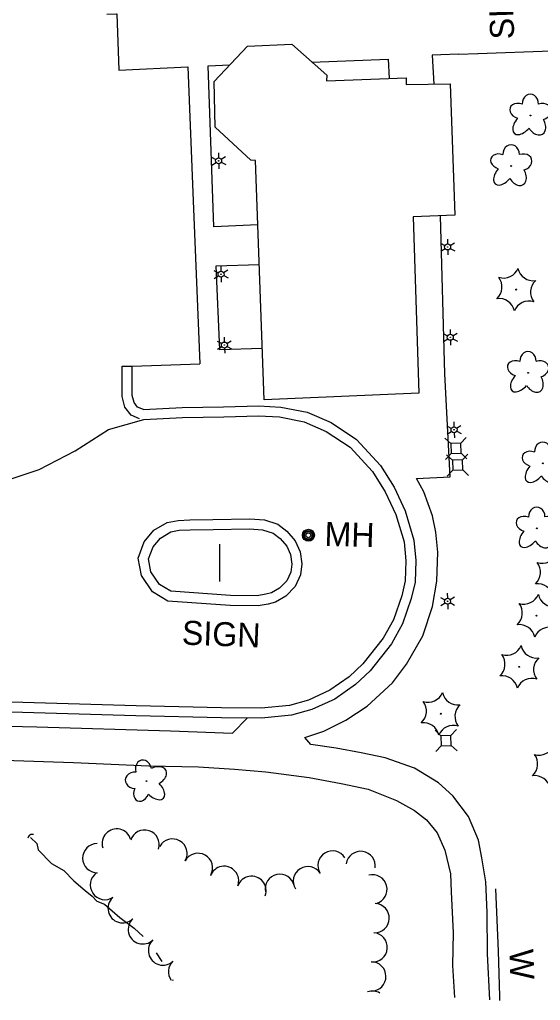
# Model space of a CAD drawing. Extents: x 588843 to 2552415, y 180129 to 269402.
# Drawn here: x 606762.6 to 606892.8, y 182627.7 to 182872.9 of the extents above; entities that cross this region are included whole.
import ezdxf

# ---------------------------------------------------------------- set-up
doc = ezdxf.new("R2010")
doc.units = 0
for name, color, linetype in [('E_BLD', 7, 'Continuous'), ('E_DRN', 7, 'Continuous'), ('E_DWY', 7, 'Continuous'), ('E_LAND_TreeLine_P', 7, 'Continuous'), ('E_LAND_Vegetation', 7, 'Continuous'), ('E_LTG', 7, 'Continuous'), ('E_PATH_Sidewalk', 7, 'Continuous'), ('E_RDWY', 7, 'Continuous'), ('E_RDWY_C_and_G', 7, 'Continuous'), ('E_SGN', 7, 'Continuous'), ('E_SGN_Text', 7, 'Continuous'), ('E_UTL_AG_Bold', 7, 'Continuous'), ('E_UTL_MH', 7, 'Continuous'), ('E_UTL_MH_Text', 7, 'Continuous'), ('E_WAL', 7, 'Continuous'), ('E_WAL_Text', 7, 'Continuous'), ('E_WTR_P', 7, 'Continuous')]:
    doc.layers.add(name, color=color, linetype=linetype)

# ---------------------------------------------------------------- blocks, each defined once
blk = doc.blocks.new('MHO_2')
at = {"layer": 'E_UTL_MH'}
for centre, radius in [((0.3, -0.4), 9.84), ((0.3, -0.4), 7.98), ((0.2, -0.5), 6.35), ((0.1, -0.5), 3.97)]:
    blk.add_circle(centre, radius, dxfattribs=at)
blk = doc.blocks.new('MHT_2')
at = {"layer": 'E_UTL_MH_Text'}
blk.add_text('MH', height=39.37, dxfattribs=at).set_placement((-32.2, -19.7))
blk = doc.blocks.new('SIGN_2')
at = {"layer": 'E_SGN'}
blk.add_text('SIGN', height=39.37, dxfattribs=at).set_placement((-56.1, -19.7))
blk = doc.blocks.new('CULV2_3')
at = {"layer": 'E_DRN'}
blk.add_arc((65, 48), 80.7, 216.8699, 323.1301, dxfattribs=at)
blk = doc.blocks.new('DTRE_3')
at = {"layer": 'E_LAND_Vegetation'}
blk.add_circle((-0.6, 0), 0.601, dxfattribs=at)
for centre, major_axis, ratio in [((-6.1, 17.5), (4.5, -16.3), 0.782863), ((13.3, 9), (-17.3, -9.6), 0.691916), ((-19.3, 0.5), (16.2, -0.4), 0.832022), ((-8.2, -17.2), (5.9, 15.9), 0.716896), ((11.6, -12.2), (-16.4, 15), 0.560249)]:
    blk.add_ellipse(centre, major_axis=major_axis, ratio=ratio, start_param=1.570796, end_param=4.712389, dxfattribs=at)
blk = doc.blocks.new('CTRE_3')
at = {"layer": 'E_LAND_Vegetation'}
blk.add_circle((0, 0), 0.733, dxfattribs=at)
for centre, start, end in [((5.9, 49), 220.2113, 305.9762), ((-39.3, 29.4), 280.2067, 5.9716), ((45.4, 19.3), 160.2113, 245.9762), ((-45.4, -19.3), 340.2113, 65.9762), ((39.5, -29.6), 100.2511, 185.9272), ((-5.9, -49), 40.2113, 125.9762)]:
    blk.add_arc(centre, 25.8, start, end, dxfattribs=at)
blk = doc.blocks.new('PED_2')
at = {"layer": 'E_UTL_AG_Bold'}
for p, q in [((-8.2, 8.2), (-17.5, 17.5)), ((8.2, 8.2), (17.5, 17.5)), ((-8.2, -8.2), (-17.5, -17.5)), ((8.2, -8.2), (17.5, -17.5))]:
    blk.add_line(p, q, dxfattribs=at)
blk.add_lwpolyline([(-8.2, -8.2), (8.2, -8.2), (8.2, 8.2), (-8.2, 8.2)], close=True, dxfattribs=at)
blk = doc.blocks.new('LPOL_3')
at = {"layer": 'E_LTG'}
for p, q in [((-13.1, 0), (-4.9, 0)), ((-2.5, 4.3), (-6.6, 11.4)), ((2.5, 4.3), (6.6, 11.4)), ((4.9, 0), (13.1, 0)), ((-6.6, -11.4), (-2.5, -4.3)), ((6.6, -11.4), (2.5, -4.3))]:
    blk.add_line(p, q, dxfattribs=at)
for radius in [4.92, 4.92, 4.92, 0.41]:
    blk.add_circle((0, 0), radius, dxfattribs=at)
blk = doc.blocks.new('W_21_1')
at = {"layer": 'E_WAL_Text'}
blk.add_text('W', height=39.4, dxfattribs=at).set_placement((-14.6, -19.7))

msp = doc.modelspace()

# ---------------------------------------------------------------- linework, layer by layer
at = {"layer": 'E_BLD'}
msp.add_lwpolyline([(606860.93, 182823.61), (606862.37, 182779.46), (606823.68, 182777.81), (606821.57, 182837.69), (606820.4, 182837.74), (606811.45, 182845.98), (606811.2, 182857.41), (606819.54, 182866.26), (606830.58, 182866.71), (606839.36, 182858.96), (606839.3, 182857.6), (606859.23, 182858.3), (606859.17, 182856.65), (606870.2, 182856.81), (606871.39, 182823.99)], close=True, dxfattribs=at)
at = {"layer": 'E_DWY'}
for points in [[(606784.39, 182874.2), (606786.79, 182874.28), (606786.89, 182874.28), (606787.37, 182860.2), (606804.63, 182861.07), (606805.95, 182827.54), (606807.63, 182786.82)], [(606792.54, 182773.09), (606790.47, 182773.98), (606788.9, 182776.01), (606788.23, 182778.63), (606788.24, 182786.21)], [(606788.24, 182786.21), (606790.64, 182786.21), (606790.74, 182786.2), (606807.63, 182786.82)], [(606793.52, 182775.39), (606792.05, 182776.02), (606791.2, 182777.13), (606790.73, 182778.94), (606790.74, 182786.21)]]:
    msp.add_lwpolyline(points, dxfattribs=at)
at = {"layer": 'E_LAND_TreeLine_P'}
for centre, start, end in [((606786.83, 182666.93), 16.8837, 196.8837), ((606793.81, 182666.63), 342.3432, 162.3432), ((606800.78, 182664.4), 330.6442, 150.6442), ((606781.96, 182663.25), 90.5408, 270.5408), ((606807.15, 182660.82), 330.6442, 150.6442), ((606840.8, 182661.41), 32.2937, 212.2937), ((606847.83, 182661.32), 351.726, 171.726), ((606813.68, 182657.58), 340.1434, 160.1434), ((606834.62, 182657.51), 32.2937, 212.2937), ((606783.87, 182656.52), 124.1413, 304.1413), ((606820.55, 182655.1), 340.1434, 160.1434), ((606827.62, 182655.59), 12.4354, 192.4354), ((606850.77, 182655.46), 284.8224, 104.8224), ((606788.29, 182650.72), 133.7336, 313.7336), ((606851.32, 182648.25), 267.8145, 87.8145), ((606793.35, 182645.44), 133.7336, 313.7336), ((606850.85, 182640.95), 265.5905, 85.5905), ((606798.39, 182640.14), 133.4511, 313.4511), ((606803.41, 182634.84), 133.4511, 215.398), ((606850.5, 182633.66), 270.8919, 90.8919), ((606850.76, 182626.38), 59.4316, 109.3159)]:
    msp.add_arc(centre, 3.65, start, end, dxfattribs=at)
at = {"layer": 'E_PATH_Sidewalk'}
for points in [[(606872.31, 182864.24), (606865.67, 182864), (606866.13, 182856.75)], [(606872.31, 182864.24), (606877.2, 182864.4)], [(606877.1, 182864.39), (606895.56, 182865.06)], [(606822.14, 182821.53), (606811.12, 182821.1), (606809.73, 182861.35), (606815.09, 182861.54)], [(606835.61, 182862.27), (606854.67, 182862.95), (606854.92, 182858.15)], [(606880.15, 182627.84), (606879.5, 182639.29), (606879.41, 182649.64), (606879.12, 182657.35), (606878.08, 182663.34), (606877.27, 182667.76), (606874.77, 182673.62), (606870.87, 182678.84), (606867.29, 182682.1), (606861.28, 182685.74), (606853.96, 182688.36), (606847.96, 182689.56), (606841.67, 182690.78), (606835.36, 182691.7), (606833.87, 182693.42), (606838.61, 182694.99), (606844.08, 182697.71), (606849.44, 182701.23), (606855.81, 182707.04), (606859.31, 182711.78), (606863.38, 182718.85), (606865.81, 182726.17), (606866.83, 182732.47), (606867.11, 182739.78), (606866.61, 182744.77), (606865.79, 182748.8), (606863.58, 182754.84), (606861.76, 182758.13), (606870.17, 182758.59), (606868.9, 182784.29), (606867.77, 182823.86)], [(606823.22, 182790.62), (606812.58, 182790.32), (606811.73, 182811.32), (606822.48, 182811.69)], [(606446.38, 182691.77), (606484.28, 182690.94), (606520.35, 182690.34), (606568.32, 182689.58), (606591.9, 182688.97), (606601.08, 182689.01), (606615.26, 182689.94), (606637.18, 182691.93), (606659.32, 182694.3), (606679.78, 182696.06), (606691.62, 182697.17), (606696.51, 182697.47), (606703.64, 182697.49), (606727.13, 182696.98), (606766.89, 182696.05), (606800.32, 182695.07), (606815.8, 182694.48), (606819.54, 182698.3)], [(606758.63, 182687.71), (606776.07, 182687.14), (606794.87, 182686.32), (606807.25, 182686.05), (606816.3, 182685.5), (606824.08, 182684.82), (606834.95, 182683.43), (606842.99, 182681.95), (606849.67, 182680.52), (606856.77, 182677.62), (606861.27, 182675.2), (606864.3, 182672.84), (606866.91, 182669.62), (606868.89, 182665.26), (606870.32, 182659.35), (606870.44, 182654.86), (606870.93, 182644.59), (606870.81, 182636.4), (606871.29, 182628.38)]]:
    msp.add_lwpolyline(points, dxfattribs=at)
at = {"layer": 'E_RDWY'}
msp.add_lwpolyline([(606760.7, 182758.19), (606767.45, 182760.37), (606776.41, 182765.1), (606784.8, 182770.44), (606793.65, 182772.9)], dxfattribs=at)
at = {"layer": 'E_RDWY_C_and_G'}
for points in [[(606793.52, 182775.39), (606803.2, 182775.9), (606813.55, 182776.09), (606822.34, 182776.34), (606827.88, 182776.03), (606834.47, 182774.71), (606840.42, 182772.14), (606846.79, 182767.9), (606852.79, 182761.42), (606856.19, 182756.03), (606858.99, 182750.07), (606861.15, 182742.76), (606861.64, 182737.67), (606861.43, 182732.22), (606860.49, 182728.16), (606858.3, 182721.8), (606855.57, 182716.83), (606850.24, 182710.11), (606846.5, 182706.64), (606841.39, 182703.03), (606835.63, 182700.42), (606830.5, 182698.96), (606823.06, 182698.27), (606813.02, 182698.36)], [(606793.65, 182772.9), (606803.29, 182773.4), (606813.6, 182773.59), (606822.3, 182773.84), (606827.57, 182773.55), (606833.72, 182772.31), (606839.22, 182769.93), (606845.16, 182765.98), (606850.8, 182759.89), (606853.99, 182754.82), (606856.64, 182749.17), (606858.68, 182742.29), (606859.13, 182737.6), (606858.94, 182732.55), (606858.09, 182728.85), (606856.01, 182722.82), (606853.48, 182718.22), (606848.4, 182711.81), (606844.93, 182708.59), (606840.14, 182705.21), (606834.77, 182702.78), (606830.04, 182701.43), (606822.96, 182700.77), (606813.04, 182700.86)], [(606813.07, 182700.86), (606791.7, 182701.34), (606763.34, 182702.13), (606733.8, 182702.77)], [(606813.02, 182698.36), (606791.64, 182698.84), (606763.28, 182699.63), (606733.75, 182700.27)]]:
    msp.add_lwpolyline(points, dxfattribs=at)
for points in [[(606810.9, 182747.87), (606820.1, 182748.08), (606823.79, 182747.79), (606827.13, 182746.77), (606829.4, 182745), (606831.49, 182742.57), (606832.68, 182739.83), (606833.1, 182736.79), (606832.8, 182734.04), (606831.45, 182731.13), (606829.08, 182728.76), (606826.5, 182727.24), (606824.66, 182726.76), (606822.21, 182726.29), (606815.21, 182726.41), (606799.63, 182727.51), (606795.75, 182729.83), (606793.02, 182733.9), (606792.23, 182738.26), (606793.71, 182742.36), (606796.11, 182745.21), (606799.44, 182747.16), (606802.17, 182747.69), (606805.1, 182747.8)], [(606810.96, 182745.37), (606820.03, 182745.58), (606823.32, 182745.32), (606825.96, 182744.51), (606827.66, 182743.18), (606829.34, 182741.22), (606830.25, 182739.15), (606830.58, 182736.75), (606830.36, 182734.72), (606829.37, 182732.58), (606827.54, 182730.76), (606825.53, 182729.57), (606824.11, 182729.2), (606821.99, 182728.79), (606815.32, 182728.9), (606800.4, 182729.97), (606797.51, 182731.69), (606795.39, 182734.86), (606794.81, 182738.05), (606795.91, 182741.09), (606797.75, 182743.27), (606800.33, 182744.79), (606802.45, 182745.2), (606805.2, 182745.31)]]:
    msp.add_lwpolyline(points, close=True, dxfattribs=at)
at = {"layer": 'E_SGN'}
msp.add_line((606812.64, 182732.38), (606812.65, 182741.73), dxfattribs=at)
at = {"layer": 'E_WAL'}
msp.add_lwpolyline([(606881.52, 182655.61), (606882.19, 182639.98), (606882.54, 182628.75), (606882.5, 182627.69)], dxfattribs=at)
at = {"layer": 'E_WTR_P'}
for points in [[(606765.25, 182668.42), (606766.85, 182666.9), (606767.18, 182665.33), (606770.56, 182661.88), (606773.59, 182660.15), (606776.13, 182657.62), (606778.96, 182655.17), (606780.67, 182653.74), (606781.89, 182652.52), (606783.81, 182651.76), (606787.58, 182648.4), (606791.19, 182645.72), (606793.43, 182643.7)], [(606796.69, 182639.6), (606798.15, 182637.42)], [(606800.76, 182632.9), (606800.84, 182632.69)]]:
    msp.add_lwpolyline(points, dxfattribs=at)

# ---------------------------------------------------------------- block references
at = {"layer": 'E_DRN', "xscale": 0.012987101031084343, "yscale": 0.012987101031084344, "rotation": -146.6478411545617}
msp.add_blockref('CULV2_3', (606766.05, 182669.14), dxfattribs=at)
at = {"layer": 'E_LAND_Vegetation'}
for name, p, xscale, yscale, rotation in [('DTRE_3', (606890.28, 182848.81), 0.1524003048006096, 0.15240030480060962, -88.07329007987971), ('DTRE_3', (606885.47, 182836.19), 0.1524003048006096, 0.15240030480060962, -88.07329007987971), ('CTRE_3', (606886.72, 182805.38), 0.1524003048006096, 0.15240030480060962, -88.07329007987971), ('DTRE_3', (606889.68, 182784.49), 0.1524003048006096, 0.15240030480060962, -88.07329007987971), ('DTRE_3', (606893.37, 182761.86), 0.1524003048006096, 0.15240030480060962, -88.07329007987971), ('DTRE_3', (606891.87, 182745.6), 0.1524003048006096, 0.15240030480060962, -88.07329007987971), ('CTRE_3', (606896.36, 182734.09), 0.1524003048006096, 0.15240030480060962, -88.07329007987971), ('CTRE_3', (606891.81, 182723.87), 0.1524003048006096, 0.15240030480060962, -88.07329007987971), ('CTRE_3', (606887.48, 182711.07), 0.1524003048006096, 0.15240030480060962, -88.07329007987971), ('CTRE_3', (606867.83, 182699.34), 0.1524003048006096, 0.15240030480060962, -88.07329007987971), ('CTRE_3', (606895.65, 182686.12), 0.1524003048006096, 0.15240030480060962, -88.07329007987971), ('DTRE_3', (606794.39, 182682.52), 0.15240030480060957, 0.15240030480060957, -2.1855189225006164)]:
    msp.add_blockref(name, p, dxfattribs=dict(at, xscale=xscale, yscale=yscale, rotation=rotation))
at = {"layer": 'E_LTG', "xscale": 0.1524003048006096, "yscale": 0.15240030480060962, "rotation": -88.07329007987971}
for p in [(606812.31, 182837.57), (606869.57, 182816.03), (606812.91, 182809.23), (606870.23, 182793.45), (606813.76, 182791.52), (606871.18, 182770.33), (606869.55, 182727.48)]:
    msp.add_blockref('LPOL_3', p, dxfattribs=at)
at = {"layer": 'E_SGN_Text'}
for p, xscale, yscale, rotation in [((606882.94, 182876.48), 0.15240030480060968, 0.15240030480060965, 91.92670992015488), ((606811.72, 182719.33), 0.15240030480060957, 0.15240030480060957, -2.1855189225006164)]:
    msp.add_blockref('SIGN_2', p, dxfattribs=dict(at, xscale=xscale, yscale=yscale, rotation=rotation))
at = {"layer": 'E_UTL_AG_Bold', "xscale": 0.1524003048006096, "yscale": 0.15240030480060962, "rotation": -88.07329007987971}
for p in [(606871.65, 182765.67), (606872.05, 182761.5), (606869.18, 182692.65)]:
    msp.add_blockref('PED_2', p, dxfattribs=at)
at = {"layer": 'E_UTL_MH', "xscale": 0.1524003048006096, "yscale": 0.15240030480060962, "rotation": -1.613538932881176}
msp.add_blockref('MHO_2', (606834.72, 182744.04), dxfattribs=at)
at = {"layer": 'E_UTL_MH_Text', "xscale": 0.1524003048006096, "yscale": 0.15240030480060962, "rotation": -1.613538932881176}
msp.add_blockref('MHT_2', (606843.72, 182744.19), dxfattribs=at)
at = {"layer": 'E_WAL_Text', "xscale": 0.1524003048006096, "yscale": 0.15240030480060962, "rotation": -88.07329007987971}
msp.add_blockref('W_21_1', (606888.08, 182638.29), dxfattribs=at)

doc.saveas('drawing.dxf')
